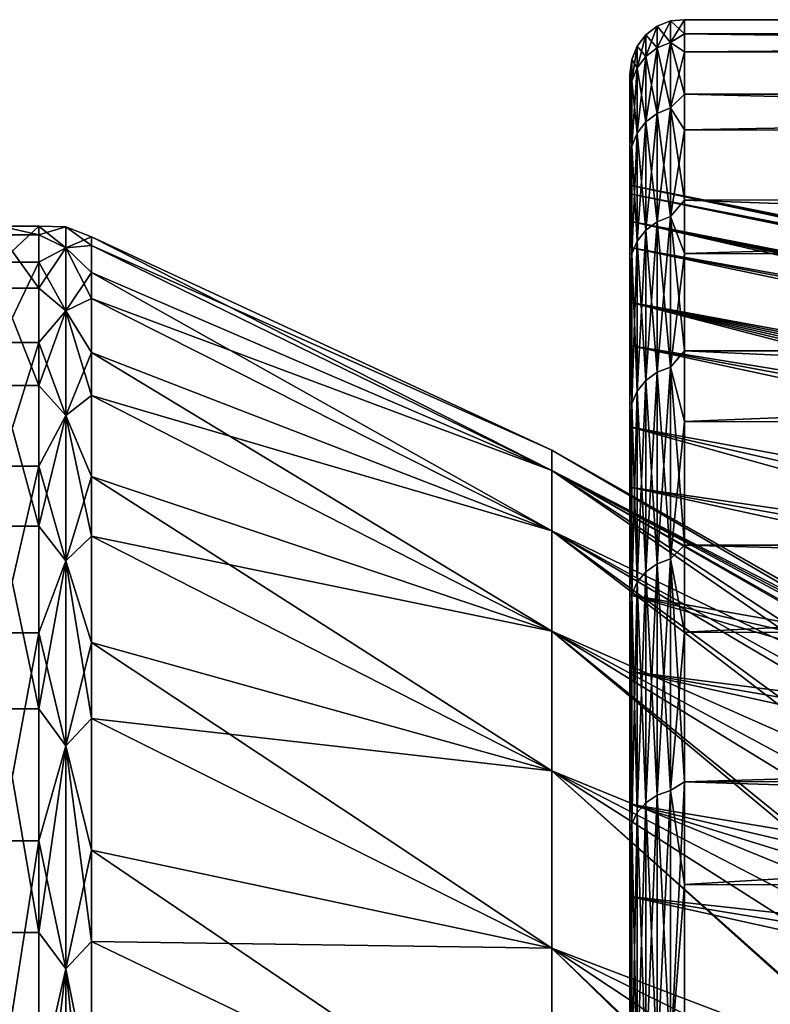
# Model space of a CAD drawing. Header units: metres. Extents: x -22 to 72, y -222 to 22.
# Tile 393 of 410: x 51.07 to 53.81, y 17.4 to 21. Entities that reach past the tile are written whole.
import ezdxf

# ---------------------------------------------------------------- set-up
doc = ezdxf.new("R2010")
doc.units = ezdxf.units.M
doc.layers.add('solid_509499_SW0002_01', color=7, linetype='CONTINUOUS')

msp = doc.modelspace()

# ---------------------------------------------------------------- linework, layer by layer
at = {"layer": 'solid_509499_SW0002_01'}
for points in [[(53.400135, 20.893475, 69.827942), (53.448437, 20.913353, 69.829681), (53.448437, 20.993238, 68)], [(53.400135, 20.973284, 68), (53.448437, 20.993238, 68), (53.448437, 20.913353, 66.170319)], [(53.400135, 20.973284, 68), (53.400135, 20.893475, 69.827942), (53.448437, 20.993238, 68)], [(53.448437, 20.993238, 68), (53.5, 20.945127, 69.517113), (53.5, 20.996801, 67.633499)], [(53.448437, 20.913353, 66.170319), (53.5, 20.996801, 67.633499), (53.5, 20.879421, 65.752838)], [(53.448437, 20.913353, 66.170319), (53.448437, 20.993238, 68), (53.5, 20.996801, 67.633499)], [(53.448437, 20.993238, 68), (53.448437, 20.913353, 69.829681), (53.5, 20.945127, 69.517113)], [(53.5, 20.996801, 67.633499), (68.900391, 20.945356, 69.513947), (68.898705, 20.996737, 67.629837)], [(53.5, 20.879421, 65.752838), (53.5, 20.996801, 67.633499), (68.898705, 20.996737, 67.629837)], [(53.5, 20.996801, 67.633499), (53.5, 20.945127, 69.517113), (68.900391, 20.945356, 69.513947)], [(53.5, 20.879421, 65.752838), (68.898705, 20.996737, 67.629837), (68.897293, 20.87899, 65.748833)], [(53.32682, 20.820515, 69.821556), (53.358654, 20.861807, 69.825172), (53.358654, 20.941496, 68)], [(53.32682, 20.900045, 68), (53.358654, 20.941496, 68), (53.358654, 20.861807, 66.174828)], [(53.32682, 20.900045, 68), (53.32682, 20.820515, 69.821556), (53.358654, 20.941496, 68)], [(53.358654, 20.861807, 69.825172), (53.400135, 20.893475, 69.827942), (53.400135, 20.973284, 68)], [(53.358654, 20.941496, 68), (53.400135, 20.973284, 68), (53.400135, 20.893475, 66.172058)], [(53.358654, 20.941496, 68), (53.358654, 20.861807, 69.825172), (53.400135, 20.973284, 68)], [(53.358654, 20.861807, 66.174828), (53.358654, 20.941496, 68), (53.400135, 20.893475, 66.172058)], [(53.400135, 20.893475, 66.172058), (53.400135, 20.973284, 68), (53.448437, 20.913353, 66.170319)], [(53.448437, 20.913353, 69.829681), (53.5, 20.724815, 71.388512), (53.5, 20.945127, 69.517113)], [(53.5, 20.945127, 69.517113), (68.90239, 20.725235, 71.385948), (68.900391, 20.945356, 69.513947)], [(53.5, 20.945127, 69.517113), (53.5, 20.724815, 71.388512), (68.90239, 20.725235, 71.385948)], [(53.400135, 20.654652, 71.641975), (53.448437, 20.674305, 71.645439), (53.448437, 20.913353, 69.829681)], [(53.400135, 20.893475, 69.827942), (53.400135, 20.654652, 71.641975), (53.448437, 20.913353, 69.829681)], [(53.400135, 20.893475, 66.172058), (53.448437, 20.913353, 66.170319), (53.448437, 20.674305, 64.354561)], [(53.448437, 20.913353, 69.829681), (53.448437, 20.674305, 71.645439), (53.5, 20.724815, 71.388512)], [(53.448437, 20.674305, 64.354561), (53.448437, 20.913353, 66.170319), (53.5, 20.879421, 65.752838)], [(53.306816, 20.772417, 69.817352), (53.32682, 20.820515, 69.821556), (53.32682, 20.900045, 68)], [(53.306816, 20.851765, 68), (53.32682, 20.900045, 68), (53.32682, 20.820515, 66.178444)], [(53.306816, 20.851765, 68), (53.306816, 20.772417, 69.817352), (53.32682, 20.900045, 68)], [(53.32682, 20.820515, 66.178444), (53.32682, 20.900045, 68), (53.358654, 20.861807, 66.174828)], [(53.358654, 20.623346, 71.636452), (53.400135, 20.654652, 71.641975), (53.400135, 20.893475, 69.827942)], [(53.358654, 20.861807, 69.825172), (53.358654, 20.623346, 71.636452), (53.400135, 20.893475, 69.827942)], [(53.358654, 20.861807, 66.174828), (53.400135, 20.893475, 66.172058), (53.400135, 20.654652, 64.358025)], [(53.400135, 20.654652, 64.358025), (53.400135, 20.893475, 66.172058), (53.448437, 20.674305, 64.354561)], [(53.448437, 20.674305, 64.354561), (53.5, 20.879421, 65.752838), (53.5, 20.593933, 63.890266)], [(53.5, 20.593933, 63.890266), (53.5, 20.879421, 65.752838), (68.897293, 20.87899, 65.748833)], [(53.5, 20.593933, 63.890266), (68.897293, 20.87899, 65.748833), (68.896118, 20.593096, 63.886074)], [(53.306816, 20.851765, 68), (53.299999, 20.796989, 67.646217), (53.299999, 20.791904, 68.580246)], [(53.306816, 20.772417, 66.182648), (53.299999, 20.796989, 67.646217), (53.306816, 20.851765, 68)], [(53.306816, 20.851765, 68), (53.299999, 20.791904, 68.580246), (53.299999, 20.744892, 69.513092)], [(53.306816, 20.851765, 68), (53.299999, 20.744892, 69.513092), (53.306816, 20.772417, 69.817352)], [(53.306816, 20.772417, 66.182648), (53.306816, 20.851765, 68), (53.32682, 20.820515, 66.178444)], [(53.32682, 20.582527, 71.629257), (53.358654, 20.623346, 71.636452), (53.358654, 20.861807, 69.825172)], [(53.32682, 20.820515, 69.821556), (53.32682, 20.582527, 71.629257), (53.358654, 20.861807, 69.825172)], [(53.32682, 20.820515, 66.178444), (53.358654, 20.861807, 66.174828), (53.358654, 20.623346, 64.363548)], [(53.358654, 20.623346, 64.363548), (53.358654, 20.861807, 66.174828), (53.400135, 20.654652, 64.358025)], [(53.299999, 20.360397, 66.729546), (53.299999, 20.796989, 67.646217), (53.299999, 20.681456, 65.782486)], [(53.306816, 20.772417, 66.182648), (53.299999, 20.681456, 65.782486), (53.299999, 20.796989, 67.646217)], [(53.299999, 20.392336, 68.559174), (53.299999, 20.791904, 68.580246), (53.299999, 20.796989, 67.646217)], [(53.299999, 20.360397, 66.729546), (53.299999, 20.392336, 68.559174), (53.299999, 20.796989, 67.646217)], [(53.306816, 20.534979, 71.620872), (53.32682, 20.582527, 71.629257), (53.32682, 20.820515, 69.821556)], [(53.306816, 20.772417, 69.817352), (53.306816, 20.534979, 71.620872), (53.32682, 20.820515, 69.821556)], [(53.306816, 20.772417, 66.182648), (53.32682, 20.820515, 66.178444), (53.32682, 20.582527, 64.370743)], [(53.32682, 20.582527, 64.370743), (53.32682, 20.820515, 66.178444), (53.358654, 20.623346, 64.363548)], [(53.299999, 20.392336, 68.559174), (53.299999, 20.744892, 69.513092), (53.299999, 20.791904, 68.580246)], [(53.306816, 20.534979, 64.379128), (53.299999, 20.681456, 65.782486), (53.306816, 20.772417, 66.182648)], [(53.306816, 20.772417, 69.817352), (53.299999, 20.744892, 69.513092), (53.299999, 20.525648, 71.367157)], [(53.306816, 20.772417, 69.817352), (53.299999, 20.525648, 71.367157), (53.306816, 20.534979, 71.620872)], [(53.306816, 20.534979, 64.379128), (53.306816, 20.772417, 66.182648), (53.32682, 20.582527, 64.370743)], [(53.299999, 20.260056, 70.385406), (53.299999, 20.525648, 71.367157), (53.299999, 20.744892, 69.513092)], [(53.299999, 20.392336, 68.559174), (53.299999, 20.260056, 70.385406), (53.299999, 20.744892, 69.513092)], [(53.448437, 20.674305, 71.645439), (53.5, 20.337639, 73.232628), (53.5, 20.724815, 71.388512)], [(53.5, 20.724815, 71.388512), (68.904739, 20.338139, 73.23069), (68.90239, 20.725235, 71.385948)], [(53.5, 20.724815, 71.388512), (53.5, 20.337639, 73.232628), (68.904739, 20.338139, 73.23069)], [(53.299999, 20.164476, 64.90905), (53.299999, 20.681456, 65.782486), (53.299999, 20.399269, 63.936771)], [(53.306816, 20.534979, 64.379128), (53.299999, 20.399269, 63.936771), (53.299999, 20.681456, 65.782486)], [(53.299999, 20.164476, 64.90905), (53.299999, 20.360397, 66.729546), (53.299999, 20.681456, 65.782486)], [(53.358654, 20.227932, 73.420059), (53.400135, 20.258636, 73.428284), (53.400135, 20.654652, 71.641975)], [(53.358654, 20.623346, 71.636452), (53.358654, 20.227932, 73.420059), (53.400135, 20.654652, 71.641975)], [(53.358654, 20.623346, 64.363548), (53.400135, 20.654652, 64.358025), (53.400135, 20.258636, 62.571716)], [(53.400135, 20.258636, 73.428284), (53.448437, 20.277912, 73.433449), (53.448437, 20.674305, 71.645439)], [(53.400135, 20.654652, 71.641975), (53.400135, 20.258636, 73.428284), (53.448437, 20.674305, 71.645439)], [(53.400135, 20.654652, 64.358025), (53.448437, 20.674305, 64.354561), (53.448437, 20.277912, 62.566551)], [(53.400135, 20.258636, 62.571716), (53.400135, 20.654652, 64.358025), (53.448437, 20.277912, 62.566551)], [(53.448437, 20.674305, 71.645439), (53.448437, 20.277912, 73.433449), (53.5, 20.337639, 73.232628)], [(53.448437, 20.277912, 62.566551), (53.448437, 20.674305, 64.354561), (53.5, 20.593933, 63.890266)], [(53.32682, 20.187893, 73.409332), (53.358654, 20.227932, 73.420059), (53.358654, 20.623346, 71.636452)], [(53.32682, 20.582527, 71.629257), (53.32682, 20.187893, 73.409332), (53.358654, 20.623346, 71.636452)], [(53.32682, 20.582527, 64.370743), (53.358654, 20.623346, 64.363548), (53.358654, 20.227932, 62.579941)], [(53.358654, 20.227932, 62.579941), (53.358654, 20.623346, 64.363548), (53.400135, 20.258636, 62.571716)], [(53.306816, 20.141256, 73.396835), (53.32682, 20.187893, 73.409332), (53.32682, 20.582527, 71.629257)], [(53.306816, 20.534979, 71.620872), (53.306816, 20.141256, 73.396835), (53.32682, 20.582527, 71.629257)], [(53.306816, 20.534979, 64.379128), (53.32682, 20.582527, 64.370743), (53.32682, 20.187893, 62.590672)], [(53.32682, 20.187893, 62.590672), (53.32682, 20.582527, 64.370743), (53.358654, 20.227932, 62.579941)], [(53.448437, 20.277912, 62.566551), (53.5, 20.593933, 63.890266), (53.5, 20.142633, 62.060783)], [(53.5, 20.142633, 62.060783), (53.5, 20.593933, 63.890266), (68.896118, 20.593096, 63.886074)], [(53.5, 20.142633, 62.060783), (68.896118, 20.593096, 63.886074), (68.895157, 20.141373, 62.056507)], [(53.306816, 20.141256, 62.603165), (53.299999, 20.399269, 63.936771), (53.306816, 20.534979, 64.379128)], [(53.306816, 20.534979, 71.620872), (53.299999, 20.525648, 71.367157), (53.299999, 20.14118, 73.193535)], [(53.306816, 20.534979, 71.620872), (53.299999, 20.14118, 73.193535), (53.306816, 20.141256, 73.396835)], [(53.299999, 19.964752, 72.191483), (53.299999, 20.14118, 73.193535), (53.299999, 20.525648, 71.367157)], [(53.299999, 20.260056, 70.385406), (53.299999, 19.964752, 72.191483), (53.299999, 20.525648, 71.367157)], [(53.306816, 20.141256, 62.603165), (53.306816, 20.534979, 64.379128), (53.32682, 20.187893, 62.590672)], [(53.299999, 19.806295, 63.114254), (53.299999, 20.399269, 63.936771), (53.299999, 19.952675, 62.123714)], [(53.306816, 20.141256, 62.603165), (53.299999, 19.952675, 62.123714), (53.299999, 20.399269, 63.936771)], [(53.299999, 19.806295, 63.114254), (53.299999, 20.164476, 64.90905), (53.299999, 20.399269, 63.936771)], [(60.781979, 18.801016, 69.966736), (53.299999, 20.260056, 70.385406), (53.299999, 20.392336, 68.559174)], [(60.799999, 18.9, 67.996666), (53.299999, 20.392336, 68.559174), (53.299999, 20.360397, 66.729546)], [(60.799999, 18.821638, 69.719276), (60.781979, 18.801016, 69.966736), (53.299999, 20.392336, 68.559174)], [(60.799999, 18.880461, 68.859169), (60.799999, 18.821638, 69.719276), (53.299999, 20.392336, 68.559174)], [(60.799999, 18.9, 67.996666), (60.799999, 18.880461, 68.859169), (53.299999, 20.392336, 68.559174)], [(60.799999, 18.821075, 66.274559), (53.299999, 20.360397, 66.729546), (53.299999, 20.164476, 64.90905)], [(60.799999, 18.880173, 67.134499), (60.799999, 18.9, 67.996666), (53.299999, 20.360397, 66.729546)], [(60.799999, 18.821075, 66.274559), (60.799999, 18.880173, 67.134499), (53.299999, 20.360397, 66.729546)], [(53.448437, 20.277912, 73.433449), (53.5, 19.786716, 75.034615), (53.5, 20.337639, 73.232628)], [(53.5, 20.337639, 73.232628), (68.907463, 19.787189, 75.033287), (68.904739, 20.338139, 73.23069)], [(53.5, 20.337639, 73.232628), (53.5, 19.786716, 75.034615), (68.907463, 19.787189, 75.033287)], [(59.927696, 18.741842, 71.546608), (53.299999, 19.964752, 72.191483), (53.299999, 20.260056, 70.385406)], [(60.263084, 18.75684, 71.075966), (59.927696, 18.741842, 71.546608), (53.299999, 20.260056, 70.385406)], [(60.479244, 18.76129, 70.766418), (60.263084, 18.75684, 71.075966), (53.299999, 20.260056, 70.385406)], [(60.629395, 18.770729, 70.482063), (60.479244, 18.76129, 70.766418), (53.299999, 20.260056, 70.385406)], [(60.726997, 18.784134, 70.217751), (60.629395, 18.770729, 70.482063), (53.299999, 20.260056, 70.385406)], [(60.781979, 18.801016, 69.966736), (60.726997, 18.784134, 70.217751), (53.299999, 20.260056, 70.385406)], [(53.358654, 19.678568, 75.162415), (53.400135, 19.708439, 75.173286), (53.400135, 20.258636, 73.428284)], [(53.358654, 20.227932, 73.420059), (53.358654, 19.678568, 75.162415), (53.400135, 20.258636, 73.428284)], [(53.358654, 20.227932, 62.579941), (53.400135, 20.258636, 62.571716), (53.400135, 19.708439, 60.826714)], [(53.400135, 19.708439, 75.173286), (53.448437, 19.727192, 75.180107), (53.448437, 20.277912, 73.433449)], [(53.400135, 20.258636, 73.428284), (53.400135, 19.708439, 75.173286), (53.448437, 20.277912, 73.433449)], [(53.400135, 20.258636, 62.571716), (53.448437, 20.277912, 62.566551), (53.448437, 19.727192, 60.819889)], [(53.400135, 19.708439, 60.826714), (53.400135, 20.258636, 62.571716), (53.448437, 19.727192, 60.819889)], [(53.448437, 20.277912, 73.433449), (53.448437, 19.727192, 75.180107), (53.5, 19.786716, 75.034615)], [(53.448437, 19.727192, 60.819889), (53.448437, 20.277912, 62.566551), (53.5, 20.142633, 62.060783)], [(51.139996, 20.242384, 68.555321), (51, 20.242384, 68.555321), (51, 20.111116, 70.367599)], [(51.139996, 20.111116, 70.367599), (51.139996, 20.242384, 68.555321), (51, 20.111116, 70.367599)], [(51.139996, 20.210672, 66.738571), (51, 20.210672, 66.738571), (51, 20.242384, 68.555321)], [(51.139996, 20.242384, 68.555321), (51.139996, 20.210672, 66.738571), (51, 20.242384, 68.555321)], [(51.238167, 20.240267, 68), (51.139996, 20.210672, 66.738571), (51.139996, 20.242384, 68.555321)], [(51.238167, 20.163246, 69.764053), (51.139996, 20.242384, 68.555321), (51.139996, 20.111116, 70.367599)], [(51.238167, 20.163246, 69.764053), (51.238167, 20.240267, 68), (51.139996, 20.242384, 68.555321)], [(51.238167, 20.240267, 68), (51.238167, 20.163246, 66.235947), (51.139996, 20.210672, 66.738571)], [(51.238167, 20.240267, 68), (51.332516, 20.203848, 68.55426), (51.332516, 20.172195, 66.740974)], [(51.238167, 20.163246, 69.764053), (51.332516, 20.203848, 68.55426), (51.238167, 20.240267, 68)], [(51.238167, 20.240267, 68), (51.332516, 20.172195, 66.740974), (51.238167, 20.163246, 66.235947)], [(53.32682, 19.639618, 75.148239), (53.358654, 19.678568, 75.162415), (53.358654, 20.227932, 73.420059)], [(53.32682, 20.187893, 73.409332), (53.32682, 19.639618, 75.148239), (53.358654, 20.227932, 73.420059)], [(53.32682, 20.187893, 62.590672), (53.358654, 20.227932, 62.579941), (53.358654, 19.678568, 60.837585)], [(53.358654, 19.678568, 60.837585), (53.358654, 20.227932, 62.579941), (53.400135, 19.708439, 60.826714)], [(51.139996, 20.016237, 64.931976), (51, 20.016237, 64.931976), (51, 20.210672, 66.738571)], [(51.139996, 20.210672, 66.738571), (51.139996, 20.016237, 64.931976), (51, 20.210672, 66.738571)], [(51.238167, 20.163246, 66.235947), (51.139996, 20.016237, 64.931976), (51.139996, 20.210672, 66.738571)], [(51.238167, 20.163246, 69.764053), (51.332516, 20.072828, 70.363091), (51.332516, 20.203848, 68.55426)], [(53.015186, 19.350117, 69.692917), (51.332516, 20.203848, 68.55426), (51.332516, 20.072828, 70.363091)], [(53.015186, 19.424032, 68), (51.332516, 20.172195, 66.740974), (51.332516, 20.203848, 68.55426)], [(53.015186, 19.350117, 69.692917), (53.015186, 19.424032, 68), (51.332516, 20.203848, 68.55426)], [(53.306816, 19.594248, 75.131721), (53.32682, 19.639618, 75.148239), (53.32682, 20.187893, 73.409332)], [(53.306816, 20.141256, 73.396835), (53.306816, 19.594248, 75.131721), (53.32682, 20.187893, 73.409332)], [(53.306816, 20.141256, 62.603165), (53.32682, 20.187893, 62.590672), (53.32682, 19.639618, 60.851765)], [(53.32682, 19.639618, 60.851765), (53.32682, 20.187893, 62.590672), (53.358654, 19.678568, 60.837585)], [(51.238167, 20.163246, 66.235947), (51.238167, 19.932772, 64.485313), (51.139996, 20.016237, 64.931976)], [(51.238167, 19.932772, 71.514687), (51.238167, 20.163246, 69.764053), (51.139996, 20.111116, 70.367599)], [(51.238167, 20.163246, 66.235947), (51.332516, 20.172195, 66.740974), (51.332516, 19.97813, 64.93782)], [(51.238167, 19.932772, 71.514687), (51.332516, 20.072828, 70.363091), (51.238167, 20.163246, 69.764053)], [(51.238167, 20.163246, 66.235947), (51.332516, 19.97813, 64.93782), (51.238167, 19.932772, 64.485313)], [(53.015186, 19.350117, 66.307083), (51.332516, 19.97813, 64.93782), (51.332516, 20.172195, 66.740974)], [(53.015186, 19.424032, 68), (53.015186, 19.350117, 66.307083), (51.332516, 20.172195, 66.740974)], [(60.799999, 18.585415, 64.566002), (53.299999, 20.164476, 64.90905), (53.299999, 19.806295, 63.114254)], [(60.799999, 18.722744, 65.417595), (60.799999, 18.821075, 66.274559), (53.299999, 20.164476, 64.90905)], [(60.799999, 18.585415, 64.566002), (60.799999, 18.722744, 65.417595), (53.299999, 20.164476, 64.90905)], [(51.139996, 20.111116, 70.367599), (51, 20.111116, 70.367599), (51, 19.817924, 72.160812)], [(51.139996, 19.817924, 72.160812), (51.139996, 20.111116, 70.367599), (51, 19.817924, 72.160812)], [(51.238167, 19.932772, 71.514687), (51.139996, 20.111116, 70.367599), (51.139996, 19.817924, 72.160812)], [(53.306816, 19.594248, 60.868279), (53.299999, 19.952675, 62.123714), (53.306816, 20.141256, 62.603165)], [(53.306816, 20.141256, 73.396835), (53.299999, 20.14118, 73.193535), (53.299999, 19.887753, 74.092392)], [(53.306816, 20.141256, 73.396835), (53.299999, 19.887753, 74.092392), (53.299999, 19.594051, 74.979469)], [(53.306816, 20.141256, 73.396835), (53.299999, 19.594051, 74.979469), (53.306816, 19.594248, 75.131721)], [(53.299999, 19.508614, 73.964409), (53.299999, 19.887753, 74.092392), (53.299999, 20.14118, 73.193535)], [(53.299999, 19.964752, 72.191483), (53.299999, 19.508614, 73.964409), (53.299999, 20.14118, 73.193535)], [(53.306816, 19.594248, 60.868279), (53.306816, 20.141256, 62.603165), (53.32682, 19.639618, 60.851765)], [(53.448437, 19.727192, 60.819889), (53.5, 20.142633, 62.060783), (53.5, 19.52916, 60.279121)], [(53.5, 19.52916, 60.279121), (53.5, 20.142633, 62.060783), (68.895157, 20.141373, 62.056507)], [(53.5, 19.52916, 60.279121), (68.895157, 20.141373, 62.056507), (68.894379, 19.527464, 60.274837)], [(51.238167, 19.932772, 71.514687), (51.332516, 19.780195, 72.152893), (51.332516, 20.072828, 70.363091)], [(53.015186, 19.128937, 71.372948), (51.332516, 20.072828, 70.363091), (51.332516, 19.780195, 72.152893)], [(53.015186, 19.128937, 71.372948), (53.015186, 19.350117, 69.692917), (51.332516, 20.072828, 70.363091)], [(51.139996, 19.660643, 63.150085), (51, 19.660643, 63.150085), (51, 20.016237, 64.931976)], [(51.139996, 20.016237, 64.931976), (51.139996, 19.660643, 63.150085), (51, 20.016237, 64.931976)], [(51.238167, 19.932772, 64.485313), (51.139996, 19.660643, 63.150085), (51.139996, 20.016237, 64.931976)], [(51.238167, 19.932772, 64.485313), (51.332516, 19.97813, 64.93782), (51.332516, 19.623213, 63.159321)], [(53.015186, 19.128937, 64.627052), (51.332516, 19.623213, 63.159321), (51.332516, 19.97813, 64.93782)], [(53.015186, 19.350117, 66.307083), (53.015186, 19.128937, 64.627052), (51.332516, 19.97813, 64.93782)], [(51.238167, 19.932772, 64.485313), (51.238167, 19.550596, 62.761433), (51.139996, 19.660643, 63.150085)], [(51.238167, 19.550596, 73.238564), (51.238167, 19.932772, 71.514687), (51.139996, 19.817924, 72.160812)], [(51.238167, 19.550596, 73.238564), (51.332516, 19.780195, 72.152893), (51.238167, 19.932772, 71.514687)], [(51.238167, 19.932772, 64.485313), (51.332516, 19.623213, 63.159321), (51.238167, 19.550596, 62.761433)], [(59.299999, 18.402672, 73.475548), (53.299999, 19.508614, 73.964409), (53.299999, 19.964752, 72.191483)], [(59.321583, 18.498983, 73.124634), (59.299999, 18.402672, 73.475548), (53.299999, 19.964752, 72.191483)], [(59.388493, 18.581976, 72.761391), (59.321583, 18.498983, 73.124634), (53.299999, 19.964752, 72.191483)], [(59.505856, 18.651215, 72.380966), (59.388493, 18.581976, 72.761391), (53.299999, 19.964752, 72.191483)], [(59.681286, 18.705238, 71.978897), (59.505856, 18.651215, 72.380966), (53.299999, 19.964752, 72.191483)], [(59.927696, 18.741842, 71.546608), (59.681286, 18.705238, 71.978897), (53.299999, 19.964752, 72.191483)], [(53.299999, 19.288593, 61.358448), (53.299999, 19.952675, 62.123714), (53.299999, 19.34528, 60.358002)], [(53.306816, 19.594248, 60.868279), (53.299999, 19.34528, 60.358002), (53.299999, 19.952675, 62.123714)], [(53.299999, 19.288593, 61.358448), (53.299999, 19.806295, 63.114254), (53.299999, 19.952675, 62.123714)], [(53.299999, 19.508614, 73.964409), (53.299999, 19.594051, 74.979469), (53.299999, 19.887753, 74.092392)], [(51.139996, 19.817924, 72.160812), (51, 19.817924, 72.160812), (51, 19.365171, 73.920525)], [(51.139996, 19.365171, 73.920525), (51.139996, 19.817924, 72.160812), (51, 19.365171, 73.920525)], [(51.238167, 19.550596, 73.238564), (51.139996, 19.817924, 72.160812), (51.139996, 19.365171, 73.920525)], [(60.799999, 18.195206, 62.886829), (53.299999, 19.806295, 63.114254), (53.299999, 19.288593, 61.358448)], [(60.799999, 18.409513, 63.722176), (60.799999, 18.585415, 64.566002), (53.299999, 19.806295, 63.114254)], [(60.799999, 18.195206, 62.886829), (60.799999, 18.409513, 63.722176), (53.299999, 19.806295, 63.114254)], [(53.448437, 19.727192, 75.180107), (53.5, 19.076483, 76.779968), (53.5, 19.786716, 75.034615)], [(53.5, 19.786716, 75.034615), (68.910492, 19.076857, 76.779152), (68.907463, 19.787189, 75.033287)], [(53.5, 19.786716, 75.034615), (53.5, 19.076483, 76.779968), (68.910492, 19.076857, 76.779152)], [(51.238167, 19.550596, 73.238564), (51.332516, 19.328304, 73.909256), (51.332516, 19.780195, 72.152893)], [(53.015186, 18.762175, 73.027306), (51.332516, 19.780195, 72.152893), (51.332516, 19.328304, 73.909256)], [(53.015186, 18.762175, 73.027306), (53.015186, 19.128937, 71.372948), (51.332516, 19.780195, 72.152893)], [(53.400135, 19.008249, 76.863693), (53.448437, 19.026337, 76.872124), (53.448437, 19.727192, 75.180107)], [(53.400135, 19.708439, 75.173286), (53.400135, 19.008249, 76.863693), (53.448437, 19.727192, 75.180107)], [(53.400135, 19.708439, 60.826714), (53.448437, 19.727192, 60.819889), (53.448437, 19.026337, 59.127872)], [(53.448437, 19.727192, 75.180107), (53.448437, 19.026337, 76.872124), (53.5, 19.076483, 76.779968)], [(53.448437, 19.026337, 59.127872), (53.448437, 19.727192, 60.819889), (53.5, 19.52916, 60.279121)], [(53.358654, 18.979441, 76.850258), (53.400135, 19.008249, 76.863693), (53.400135, 19.708439, 75.173286)], [(53.358654, 19.678568, 75.162415), (53.358654, 18.979441, 76.850258), (53.400135, 19.708439, 75.173286)], [(53.358654, 19.678568, 60.837585), (53.400135, 19.708439, 60.826714), (53.400135, 19.008249, 59.136307)], [(53.400135, 19.008249, 59.136307), (53.400135, 19.708439, 60.826714), (53.448437, 19.026337, 59.127872)], [(51.139996, 19.146751, 61.407246), (51, 19.146751, 61.407246), (51, 19.660643, 63.150085)], [(51.139996, 19.660643, 63.150085), (51.139996, 19.146751, 61.407246), (51, 19.660643, 63.150085)], [(51.238167, 19.550596, 62.761433), (51.139996, 19.146751, 61.407246), (51.139996, 19.660643, 63.150085)], [(53.32682, 18.941874, 76.832741), (53.358654, 18.979441, 76.850258), (53.358654, 19.678568, 75.162415)], [(53.32682, 19.639618, 75.148239), (53.32682, 18.941874, 76.832741), (53.358654, 19.678568, 75.162415)], [(53.32682, 19.639618, 60.851765), (53.358654, 19.678568, 60.837585), (53.358654, 18.979441, 59.149742)], [(53.358654, 18.979441, 59.149742), (53.358654, 19.678568, 60.837585), (53.400135, 19.008249, 59.136307)], [(51.238167, 19.550596, 62.761433), (51.332516, 19.623213, 63.159321), (51.332516, 19.1103, 61.419796)], [(53.015186, 18.762175, 62.972691), (51.332516, 19.1103, 61.419796), (51.332516, 19.623213, 63.159321)], [(53.015186, 19.128937, 64.627052), (53.015186, 18.762175, 62.972691), (51.332516, 19.623213, 63.159321)], [(53.306816, 18.898115, 76.81234), (53.32682, 18.941874, 76.832741), (53.32682, 19.639618, 75.148239)], [(53.306816, 19.594248, 75.131721), (53.306816, 18.898115, 76.81234), (53.32682, 19.639618, 75.148239)], [(53.306816, 19.594248, 60.868279), (53.32682, 19.639618, 60.851765), (53.32682, 18.941874, 59.167259)], [(53.32682, 18.941874, 59.167259), (53.32682, 19.639618, 60.851765), (53.358654, 18.979441, 59.149742)], [(53.306816, 18.898115, 59.187664), (53.299999, 19.34528, 60.358002), (53.306816, 19.594248, 60.868279)], [(53.306816, 19.594248, 75.131721), (53.299999, 19.594051, 74.979469), (53.299999, 19.260759, 75.852577)], [(53.306816, 19.594248, 75.131721), (53.299999, 19.260759, 75.852577), (53.299999, 18.888788, 76.709389)], [(53.306816, 19.594248, 75.131721), (53.299999, 18.888788, 76.709389), (53.306816, 18.898115, 76.81234)], [(53.299999, 18.895386, 75.689224), (53.299999, 19.260759, 75.852577), (53.299999, 19.594051, 74.979469)], [(53.299999, 19.508614, 73.964409), (53.299999, 18.895386, 75.689224), (53.299999, 19.594051, 74.979469)], [(53.306816, 18.898115, 59.187664), (53.306816, 19.594248, 60.868279), (53.32682, 18.941874, 59.167259)], [(51.238167, 19.550596, 62.761433), (51.238167, 19.01963, 61.077419), (51.139996, 19.146751, 61.407246)], [(51.238167, 19.01963, 74.922577), (51.238167, 19.550596, 73.238564), (51.139996, 19.365171, 73.920525)], [(51.238167, 19.01963, 74.922577), (51.332516, 19.328304, 73.909256), (51.238167, 19.550596, 73.238564)], [(51.238167, 19.550596, 62.761433), (51.332516, 19.1103, 61.419796), (51.238167, 19.01963, 61.077419)], [(59.299999, 17.83671, 75.105759), (53.299999, 18.895386, 75.689224), (53.299999, 19.508614, 73.964409)], [(59.299999, 18.138485, 74.295662), (53.299999, 19.508614, 73.964409), (59.299999, 18.402672, 73.475548)], [(59.299999, 17.83671, 75.105759), (53.299999, 19.508614, 73.964409), (59.299999, 18.138485, 74.295662)], [(53.448437, 19.026337, 59.127872), (53.5, 19.52916, 60.279121), (53.5, 18.758446, 58.559624)], [(53.5, 18.758446, 58.559624), (53.5, 19.52916, 60.279121), (68.894379, 19.527464, 60.274837)], [(53.5, 18.758446, 58.559624), (68.894379, 19.527464, 60.274837), (68.893753, 18.756351, 58.555462)], [(54.286041, 18.682335, 67.031288), (53.015186, 19.350117, 66.307083), (53.015186, 19.424032, 68)], [(54.375271, 18.650465, 68.297142), (53.015186, 19.424032, 68), (53.015186, 19.350117, 69.692917)], [(54.30822, 18.690874, 67.662766), (54.286041, 18.682335, 67.031288), (53.015186, 19.424032, 68)], [(54.375271, 18.650465, 68.297142), (54.30822, 18.690874, 67.662766), (53.015186, 19.424032, 68)], [(51.139996, 19.365171, 73.920525), (51, 19.365171, 73.920525), (51, 18.7565, 75.632576)], [(51.139996, 18.7565, 75.632576), (51.139996, 19.365171, 73.920525), (51, 18.7565, 75.632576)], [(51.238167, 19.01963, 74.922577), (51.139996, 19.365171, 73.920525), (51.139996, 18.7565, 75.632576)], [(51.238167, 19.01963, 74.922577), (51.332516, 18.720793, 75.618042), (51.332516, 19.328304, 73.909256)], [(53.015186, 18.252619, 74.64341), (51.332516, 19.328304, 73.909256), (51.332516, 18.720793, 75.618042)], [(53.015186, 18.252619, 74.64341), (53.015186, 18.762175, 73.027306), (51.332516, 19.328304, 73.909256)], [(54.286041, 18.517502, 65.341019), (53.015186, 19.128937, 64.627052), (53.015186, 19.350117, 66.307083)], [(54.286041, 18.61911, 66.18428), (54.286041, 18.517502, 65.341019), (53.015186, 19.350117, 66.307083)], [(54.286041, 18.682335, 67.031288), (54.286041, 18.61911, 66.18428), (53.015186, 19.350117, 66.307083)], [(54.626633, 18.234938, 71.095657), (53.015186, 19.350117, 69.692917), (53.015186, 19.128937, 71.372948)], [(54.488487, 18.559088, 68.936577), (54.375271, 18.650465, 68.297142), (53.015186, 19.350117, 69.692917)], [(54.623779, 18.437613, 69.489113), (54.488487, 18.559088, 68.936577), (53.015186, 19.350117, 69.692917)], [(54.626633, 18.234938, 71.095657), (54.623779, 18.437613, 69.489113), (53.015186, 19.350117, 69.692917)], [(53.299999, 18.61553, 59.656017), (53.299999, 19.34528, 60.358002), (53.299999, 18.58198, 58.653877)], [(53.306816, 18.898115, 59.187664), (53.299999, 18.58198, 58.653877), (53.299999, 19.34528, 60.358002)], [(53.299999, 18.61553, 59.656017), (53.299999, 19.288593, 61.358448), (53.299999, 19.34528, 60.358002)], [(60.799999, 17.653446, 61.249756), (53.299999, 19.288593, 61.358448), (53.299999, 18.61553, 59.656017)], [(60.799999, 17.942911, 62.061825), (60.799999, 18.195206, 62.886829), (53.299999, 19.288593, 61.358448)], [(60.799999, 17.653446, 61.249756), (60.799999, 17.942911, 62.061825), (53.299999, 19.288593, 61.358448)], [(53.299999, 18.895386, 75.689224), (53.299999, 18.888788, 76.709389), (53.299999, 19.260759, 75.852577)], [(51.139996, 18.478703, 59.717484), (51, 18.478703, 59.717484), (51, 19.146751, 61.407246)], [(51.139996, 19.146751, 61.407246), (51.139996, 18.478703, 59.717484), (51, 19.146751, 61.407246)], [(51.238167, 19.01963, 61.077419), (51.139996, 18.478703, 59.717484), (51.139996, 19.146751, 61.407246)], [(51.238167, 19.01963, 61.077419), (51.332516, 19.1103, 61.419796), (51.332516, 18.443523, 59.733253)], [(53.015186, 18.252619, 61.35659), (51.332516, 18.443523, 59.733253), (51.332516, 19.1103, 61.419796)], [(53.015186, 18.762175, 62.972691), (53.015186, 18.252619, 61.35659), (51.332516, 19.1103, 61.419796)], [(54.286041, 18.200062, 63.672665), (53.015186, 18.762175, 62.972691), (53.015186, 19.128937, 64.627052)], [(54.286041, 18.377724, 64.503235), (54.286041, 18.200062, 63.672665), (53.015186, 19.128937, 64.627052)], [(54.286041, 18.517502, 65.341019), (54.286041, 18.377724, 64.503235), (53.015186, 19.128937, 64.627052)], [(54.626633, 17.894449, 72.678116), (53.015186, 19.128937, 71.372948), (53.015186, 18.762175, 73.027306)], [(54.626633, 17.894449, 72.678116), (54.626633, 18.234938, 71.095657), (53.015186, 19.128937, 71.372948)], [(53.448437, 19.026337, 76.872124), (53.5, 18.212656, 78.45462), (53.5, 19.076483, 76.779968)], [(53.5, 19.076483, 76.779968), (68.912056, 18.663664, 77.626404), (68.910492, 19.076857, 76.779152)], [(53.5, 19.076483, 76.779968), (53.5, 18.212656, 78.45462), (68.912056, 18.663664, 77.626404)], [(51.238167, 19.01963, 61.077419), (51.238167, 18.343912, 59.446095), (51.139996, 18.478703, 59.717484)], [(51.238167, 18.343912, 76.553909), (51.238167, 19.01963, 74.922577), (51.139996, 18.7565, 75.632576)], [(51.238167, 18.343912, 76.553909), (51.332516, 18.720793, 75.618042), (51.238167, 19.01963, 74.922577)], [(51.238167, 19.01963, 61.077419), (51.332516, 18.443523, 59.733253), (51.238167, 18.343912, 59.446095)], [(53.358654, 18.135866, 78.470749), (53.400135, 18.163397, 78.486641), (53.400135, 19.008249, 76.863693)], [(53.358654, 18.979441, 76.850258), (53.358654, 18.135866, 78.470749), (53.400135, 19.008249, 76.863693)], [(53.358654, 18.979441, 59.149742), (53.400135, 19.008249, 59.136307), (53.400135, 18.163397, 57.513359)], [(53.400135, 18.163397, 78.486641), (53.448437, 18.180679, 78.49662), (53.448437, 19.026337, 76.872124)], [(53.400135, 19.008249, 76.863693), (53.400135, 18.163397, 78.486641), (53.448437, 19.026337, 76.872124)], [(53.400135, 19.008249, 59.136307), (53.448437, 19.026337, 59.127872), (53.448437, 18.180679, 57.50338)], [(53.400135, 18.163397, 57.513359), (53.400135, 19.008249, 59.136307), (53.448437, 18.180679, 57.50338)], [(53.448437, 19.026337, 76.872124), (53.448437, 18.180679, 78.49662), (53.5, 18.212656, 78.45462)], [(53.448437, 18.180679, 57.50338), (53.448437, 19.026337, 59.127872), (53.5, 18.758446, 58.559624)], [(53.32682, 18.09997, 78.45002), (53.358654, 18.135866, 78.470749), (53.358654, 18.979441, 76.850258)], [(53.32682, 18.941874, 76.832741), (53.32682, 18.09997, 78.45002), (53.358654, 18.979441, 76.850258)], [(53.32682, 18.941874, 59.167259), (53.358654, 18.979441, 59.149742), (53.358654, 18.135866, 57.529251)], [(53.358654, 18.135866, 57.529251), (53.358654, 18.979441, 59.149742), (53.400135, 18.163397, 57.513359)], [(53.306816, 18.058157, 78.42588), (53.32682, 18.09997, 78.45002), (53.32682, 18.941874, 76.832741)], [(53.306816, 18.898115, 76.81234), (53.306816, 18.058157, 78.42588), (53.32682, 18.941874, 76.832741)], [(53.306816, 18.898115, 59.187664), (53.32682, 18.941874, 59.167259), (53.32682, 18.09997, 57.549976)], [(53.32682, 18.09997, 57.549976), (53.32682, 18.941874, 59.167259), (53.358654, 18.135866, 57.529251)], [(53.306816, 18.058157, 57.57412), (53.299999, 18.58198, 58.653877), (53.306816, 18.898115, 59.187664)], [(53.306816, 18.898115, 76.81234), (53.299999, 18.888788, 76.709389), (53.299999, 18.033342, 78.36525)], [(53.306816, 18.898115, 76.81234), (53.299999, 18.033342, 78.36525), (53.306816, 18.058157, 78.42588)], [(53.299999, 18.895386, 75.689224), (53.299999, 18.130226, 77.351738), (53.299999, 18.888788, 76.709389)], [(59.299999, 17.125511, 76.680832), (53.299999, 18.130226, 77.351738), (53.299999, 18.895386, 75.689224)], [(59.299999, 17.498804, 75.901382), (53.299999, 18.895386, 75.689224), (59.299999, 17.83671, 75.105759)], [(59.299999, 17.125511, 76.680832), (53.299999, 18.895386, 75.689224), (59.299999, 17.498804, 75.901382)], [(53.299999, 18.130226, 77.351738), (53.299999, 18.033342, 78.36525), (53.299999, 18.888788, 76.709389)], [(53.306816, 18.058157, 57.57412), (53.306816, 18.898115, 59.187664), (53.32682, 18.09997, 57.549976)], [(51.139996, 18.7565, 75.632576), (51, 18.7565, 75.632576), (51, 17.996815, 77.283165)], [(51.139996, 17.996815, 77.283165), (51.139996, 18.7565, 75.632576), (51, 17.996815, 77.283165)], [(51.238167, 18.343912, 76.553909), (51.139996, 18.7565, 75.632576), (51.139996, 17.996815, 77.283165)], [(54.286041, 17.73263, 62.039974), (53.015186, 18.252619, 61.35659), (53.015186, 18.762175, 62.972691)], [(54.286041, 17.984882, 62.851013), (54.286041, 17.73263, 62.039974), (53.015186, 18.762175, 62.972691)], [(54.286041, 18.200062, 63.672665), (54.286041, 17.984882, 62.851013), (53.015186, 18.762175, 62.972691)], [(54.626633, 17.416908, 74.224739), (53.015186, 18.762175, 73.027306), (53.015186, 18.252619, 74.64341)], [(54.626633, 17.416908, 74.224739), (54.626633, 17.894449, 72.678116), (53.015186, 18.762175, 73.027306)], [(53.448437, 18.180679, 57.50338), (53.5, 18.758446, 58.559624), (53.5, 17.8367, 56.916134)], [(53.5, 17.8367, 56.916134), (53.5, 18.758446, 58.559624), (68.893753, 18.756351, 58.555462)], [(53.5, 17.8367, 56.916134), (68.893753, 18.756351, 58.555462), (68.893272, 17.834303, 56.912273)], [(51.238167, 18.343912, 76.553909), (51.332516, 17.962553, 77.265495), (51.332516, 18.720793, 75.618042)], [(53.015186, 17.604151, 76.208954), (51.332516, 18.720793, 75.618042), (51.332516, 17.962553, 77.265495)], [(53.015186, 17.604151, 76.208954), (53.015186, 18.252619, 74.64341), (51.332516, 18.720793, 75.618042)], [(53.5, 18.212656, 78.45462), (68.913521, 18.212864, 78.454262), (68.912056, 18.663664, 77.626404)], [(53.299999, 17.792845, 58.02129), (53.299999, 18.61553, 59.656017), (53.299999, 18.58198, 58.653877)], [(60.799999, 16.964737, 59.668873), (53.299999, 18.61553, 59.656017), (53.299999, 17.792845, 58.02129)], [(60.799999, 17.327251, 60.451733), (60.799999, 17.653446, 61.249756), (53.299999, 18.61553, 59.656017)], [(60.799999, 16.964737, 59.668873), (60.799999, 17.327251, 60.451733), (53.299999, 18.61553, 59.656017)], [(53.299999, 17.792845, 58.02129), (53.299999, 18.58198, 58.653877), (53.299999, 17.668919, 57.025063)], [(53.306816, 18.058157, 57.57412), (53.299999, 17.668919, 57.025063), (53.299999, 18.58198, 58.653877)], [(51.139996, 17.661873, 58.09441), (51, 17.661873, 58.09441), (51, 18.478703, 59.717484)], [(51.139996, 18.478703, 59.717484), (51.139996, 17.661873, 58.09441), (51, 18.478703, 59.717484)], [(51.238167, 18.343912, 59.446095), (51.139996, 17.661873, 58.09441), (51.139996, 18.478703, 59.717484)], [(51.238167, 18.343912, 59.446095), (51.332516, 18.443523, 59.733253), (51.332516, 17.628248, 58.113266)], [(53.015186, 17.604151, 59.79105), (51.332516, 17.628248, 58.113266), (51.332516, 18.443523, 59.733253)], [(53.015186, 18.252619, 61.35659), (53.015186, 17.604151, 59.79105), (51.332516, 18.443523, 59.733253)], [(51.238167, 18.343912, 59.446095), (51.238167, 17.528585, 57.879868), (51.139996, 17.661873, 58.09441)], [(51.238167, 17.528585, 78.120132), (51.238167, 18.343912, 76.553909), (51.139996, 17.996815, 77.283165)], [(51.238167, 17.528585, 78.120132), (51.332516, 17.962553, 77.265495), (51.238167, 18.343912, 76.553909)], [(51.238167, 18.343912, 59.446095), (51.332516, 17.628248, 58.113266), (51.238167, 17.528585, 57.879868)], [(54.286041, 17.119059, 60.456398), (53.015186, 17.604151, 59.79105), (53.015186, 18.252619, 61.35659)], [(54.286041, 17.443823, 61.241219), (54.286041, 17.119059, 60.456398), (53.015186, 18.252619, 61.35659)], [(54.286041, 17.73263, 62.039974), (54.286041, 17.443823, 61.241219), (53.015186, 18.252619, 61.35659)], [(54.626633, 16.805971, 75.723694), (53.015186, 18.252619, 74.64341), (53.015186, 17.604151, 76.208954)], [(54.626633, 16.805971, 75.723694), (54.626633, 17.416908, 74.224739), (53.015186, 18.252619, 74.64341)], [(53.448437, 17.196655, 80.041229), (53.5, 17.202192, 80.045105), (53.5, 18.212656, 78.45462)], [(53.448437, 18.180679, 78.49662), (53.448437, 17.196655, 80.041229), (53.5, 18.212656, 78.45462)], [(53.5, 18.212656, 78.45462), (68.914673, 17.72537, 79.261047), (68.913521, 18.212864, 78.454262)], [(53.5, 18.212656, 78.45462), (53.5, 17.202192, 80.045105), (68.914673, 17.72537, 79.261047)], [(53.400135, 17.180307, 80.029778), (53.448437, 17.196655, 80.041229), (53.448437, 18.180679, 78.49662)], [(53.400135, 18.163397, 78.486641), (53.400135, 17.180307, 80.029778), (53.448437, 18.180679, 78.49662)], [(53.400135, 18.163397, 57.513359), (53.448437, 18.180679, 57.50338), (53.448437, 17.196655, 55.958771)], [(53.448437, 17.196655, 55.958771), (53.448437, 18.180679, 57.50338), (53.5, 17.8367, 56.916134)], [(53.32682, 17.120316, 79.98777), (53.358654, 17.154268, 80.011551), (53.358654, 18.135866, 78.470749)], [(53.32682, 18.09997, 78.45002), (53.32682, 17.120316, 79.98777), (53.358654, 18.135866, 78.470749)], [(53.32682, 18.09997, 57.549976), (53.358654, 18.135866, 57.529251), (53.358654, 17.154268, 55.988453)], [(53.358654, 17.154268, 80.011551), (53.400135, 17.180307, 80.029778), (53.400135, 18.163397, 78.486641)], [(53.358654, 18.135866, 78.470749), (53.358654, 17.154268, 80.011551), (53.400135, 18.163397, 78.486641)], [(53.358654, 18.135866, 57.529251), (53.400135, 18.163397, 57.513359), (53.400135, 17.180307, 55.970219)], [(53.358654, 17.154268, 55.988453), (53.358654, 18.135866, 57.529251), (53.400135, 17.180307, 55.970219)], [(53.400135, 17.180307, 55.970219), (53.400135, 18.163397, 57.513359), (53.448437, 17.196655, 55.958771)], [(53.299999, 18.130226, 77.351738), (53.299999, 17.218668, 78.93972), (53.299999, 18.033342, 78.36525)], [(59.299999, 16.274378, 78.187477), (53.299999, 17.218668, 78.93972), (53.299999, 18.130226, 77.351738)], [(59.299999, 16.717043, 77.443542), (53.299999, 18.130226, 77.351738), (59.299999, 17.125511, 76.680832)], [(59.299999, 16.274378, 78.187477), (53.299999, 18.130226, 77.351738), (59.299999, 16.717043, 77.443542)], [(53.306816, 17.080765, 79.960083), (53.32682, 17.120316, 79.98777), (53.32682, 18.09997, 78.45002)], [(53.306816, 18.058157, 78.42588), (53.306816, 17.080765, 79.960083), (53.32682, 18.09997, 78.45002)], [(53.306816, 18.058157, 57.57412), (53.32682, 18.09997, 57.549976), (53.32682, 17.120316, 56.012226)], [(53.32682, 17.120316, 56.012226), (53.32682, 18.09997, 57.549976), (53.358654, 17.154268, 55.988453)], [(53.306816, 18.058157, 78.42588), (53.299999, 18.033342, 78.36525), (53.299999, 17.038363, 79.930389)], [(53.306816, 18.058157, 78.42588), (53.299999, 17.038363, 79.930389), (53.306816, 17.080765, 79.960083)], [(53.306816, 17.080765, 56.039921), (53.299999, 17.668919, 57.025063), (53.306816, 18.058157, 57.57412)], [(53.299999, 17.218668, 78.93972), (53.299999, 17.038363, 79.930389), (53.299999, 18.033342, 78.36525)], [(53.306816, 17.080765, 56.039921), (53.306816, 18.058157, 57.57412), (53.32682, 17.120316, 56.012226)], [(51.139996, 17.996815, 77.283165), (51, 17.996815, 77.283165), (51, 17.092228, 78.859016)], [(51.139996, 17.092228, 78.859016), (51.139996, 17.996815, 77.283165), (51, 17.092228, 78.859016)], [(51.238167, 17.528585, 78.120132), (51.139996, 17.996815, 77.283165), (51.139996, 17.092228, 78.859016)], [(51.238167, 17.528585, 78.120132), (51.332516, 17.059689, 78.838341), (51.332516, 17.962553, 77.265495)], [(53.015186, 16.821705, 77.712013), (51.332516, 17.962553, 77.265495), (51.332516, 17.059689, 78.838341)], [(53.015186, 16.821705, 77.712013), (53.015186, 17.604151, 76.208954), (51.332516, 17.962553, 77.265495)], [(53.448437, 17.196655, 55.958771), (53.5, 17.8367, 56.916134), (53.5, 16.771345, 55.361885)], [(53.5, 16.771345, 55.361885), (53.5, 17.8367, 56.916134), (68.893272, 17.834303, 56.912273)], [(53.5, 16.771345, 55.361885), (68.893272, 17.834303, 56.912273), (68.892906, 16.768806, 55.358517)], [(53.299999, 16.826427, 56.46608), (53.299999, 17.792845, 58.02129), (53.299999, 17.668919, 57.025063)], [(60.799999, 16.135054, 58.157742), (53.299999, 17.792845, 58.02129), (53.299999, 16.826427, 56.46608)], [(60.799999, 16.567028, 58.903652), (60.799999, 16.964737, 59.668873), (53.299999, 17.792845, 58.02129)], [(60.799999, 16.135054, 58.157742), (60.799999, 16.567028, 58.903652), (53.299999, 17.792845, 58.02129)], [(53.5, 17.202192, 80.045105), (68.915131, 17.202192, 80.045105), (68.914673, 17.72537, 79.261047)], [(53.299999, 15.725126, 55.004604), (53.299999, 17.668919, 57.025063), (53.299999, 16.613464, 55.484699)], [(53.306816, 17.080765, 56.039921), (53.299999, 16.613464, 55.484699), (53.299999, 17.668919, 57.025063)], [(53.299999, 15.725126, 55.004604), (53.299999, 16.826427, 56.46608), (53.299999, 17.668919, 57.025063)], [(51.139996, 16.702841, 56.551086), (51, 16.702841, 56.551086), (51, 17.661873, 58.09441)], [(51.139996, 17.661873, 58.09441), (51.139996, 16.702841, 56.551086), (51, 17.661873, 58.09441)], [(51.238167, 17.528585, 57.879868), (51.139996, 16.702841, 56.551086), (51.139996, 17.661873, 58.09441)], [(51.238167, 17.528585, 57.879868), (51.332516, 17.628248, 58.113266), (51.332516, 16.671043, 56.572884)], [(53.015186, 16.821705, 58.287983), (51.332516, 16.671043, 56.572884), (51.332516, 17.628248, 58.113266)], [(53.015186, 17.604151, 59.79105), (53.015186, 16.821705, 58.287983), (51.332516, 17.628248, 58.113266)], [(54.286041, 16.364405, 58.934994), (53.015186, 16.821705, 58.287983), (53.015186, 17.604151, 59.79105)], [(54.286041, 16.759005, 59.687126), (54.286041, 16.364405, 58.934994), (53.015186, 17.604151, 59.79105)], [(54.286041, 17.119059, 60.456398), (54.286041, 16.759005, 59.687126), (53.015186, 17.604151, 59.79105)], [(54.626633, 16.066317, 77.16349), (53.015186, 17.604151, 76.208954), (53.015186, 16.821705, 77.712013)], [(54.626633, 16.066317, 77.16349), (54.626633, 16.805971, 75.723694), (53.015186, 17.604151, 76.208954)], [(51.238167, 17.528585, 57.879868), (51.238167, 16.579857, 56.390659), (51.139996, 16.702841, 56.551086)], [(51.238167, 16.579857, 79.609337), (51.238167, 17.528585, 78.120132), (51.139996, 17.092228, 78.859016)], [(51.238167, 16.579857, 79.609337), (51.332516, 17.059689, 78.838341), (51.238167, 17.528585, 78.120132)], [(51.238167, 17.528585, 57.879868), (51.332516, 16.671043, 56.572884), (51.238167, 16.579857, 56.390659)]]:
    msp.add_3dface(points, dxfattribs=at)

doc.saveas('drawing.dxf')
